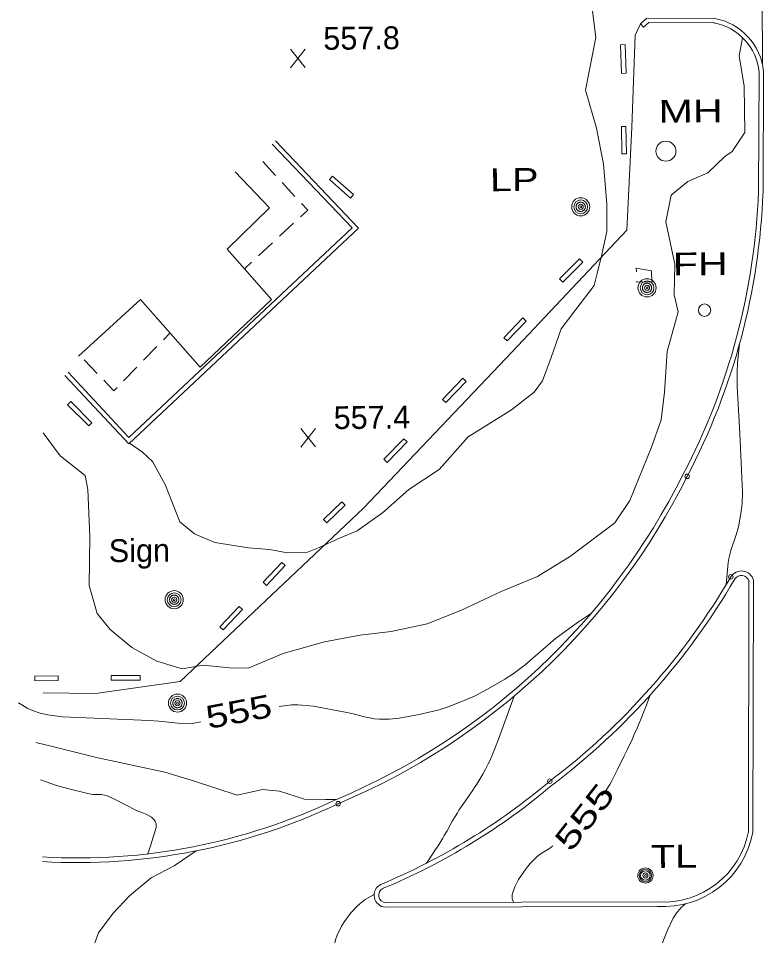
# Model space of a CAD drawing. Extents: x 2361284 to 2366480, y 6976556 to 6985346.
# Drawn here: x 2364207.1 to 2364363.6, y 6980559.6 to 6980752.2 of the extents above; entities that cross this region are included whole.
import ezdxf
from ezdxf.enums import TextEntityAlignment as Align

# ---------------------------------------------------------------- set-up
doc = ezdxf.new("R2010")
doc.units = 0
doc.header["$LTSCALE"] = 1.9
doc.header["$PDMODE"] = 32
doc.header["$PDSIZE"] = 0.95
for name, color, linetype, lineweight in [('11', 7, 'Continuous', 13), ('12', 7, 'Continuous', 13), ('13', 7, 'Continuous', 13), ('19', 7, 'Continuous', 13), ('25', 7, 'Continuous', 13), ('3', 7, 'Continuous', 13), ('4', 7, 'Continuous', 13), ('7', 7, 'Continuous', 13)]:
    doc.layers.add(name, color=color, linetype=linetype, lineweight=lineweight)

msp = doc.modelspace()

# ---------------------------------------------------------------- linework, layer by layer
at = {"layer": '11'}
msp.add_circle((2364351.179, 6980690.956), 1.3, dxfattribs=at)
at = {"layer": '12'}
for p, q in [((2364267.355, 6980741.883), (2364264.238, 6980745.734)), ((2364264.275, 6980741.854), (2364267.318, 6980745.763)), ((2364269.532, 6980662.25), (2364266.415, 6980666.101)), ((2364266.452, 6980662.221), (2364269.495, 6980666.13))]:
    msp.add_line(p, q, dxfattribs=at)
for points in [[(2364355.696, 6980633.285), (2364356.122, 6980637.969), (2364356.267, 6980638.822), (2364356.715, 6980640.491), (2364357.834, 6980643.785), (2364358.27, 6980645.471), (2364358.861, 6980648.704), (2364359.067, 6980650.327), (2364359.151, 6980652.768), (2364358.584, 6980665.043), (2364358.02, 6980674.96), (2364358.013, 6980677.925), (2364358.126, 6980679.901), (2364358.515, 6980683.854)], [(2364327.253, 6980627.174), (2364324.733, 6980625.546), (2364319.891, 6980622.035), (2364313.503, 6980616.473), (2364310.966, 6980614.629), (2364309.223, 6980613.481), (2364305.612, 6980611.347), (2364302.994, 6980609.993), (2364301.218, 6980609.177), (2364297.566, 6980607.731), (2364295.496, 6980607.072), (2364291.281, 6980606.071), (2364287.093, 6980605.296), (2364284.992, 6980605.077), (2364282.904, 6980605.066), (2364281.869, 6980605.161), (2364279.823, 6980605.556), (2364277.106, 6980606.261), (2364275.736, 6980606.563), (2364269.093, 6980607.781), (2364265.76, 6980608.118), (2364264.456, 6980608.088), (2364261.844, 6980607.731)], [(2364329.625, 6980589.065), (2364329.784, 6980589.226), (2364329.937, 6980589.405), (2364330.232, 6980589.771), (2364330.51, 6980590.148), (2364330.687, 6980590.405), (2364331.025, 6980590.93), (2364331.265, 6980591.333), (2364331.718, 6980592.156), (2364332.145, 6980592.995), (2364332.696, 6980594.124), (2364332.972, 6980594.687), (2364334.314, 6980597.398), (2364334.976, 6980598.756), (2364335.946, 6980600.802), (2364336.572, 6980602.176), (2364336.877, 6980602.867), (2364337.324, 6980603.909), (2364338.079, 6980605.74), (2364338.447, 6980606.659), (2364338.984, 6980608.042), (2364339.503, 6980609.433), (2364339.755, 6980610.132)], [(2364245.443, 6980604.555), (2364243.647, 6980604.138), (2364240.644, 6980604.227), (2364236.629, 6980604.659), (2364234.62, 6980604.822), (2364216.412, 6980605.589), (2364213.285, 6980605.967), (2364211.735, 6980606.315), (2364210.118, 6980606.868), (2364209.091, 6980607.352), (2364207.123, 6980608.531)], [(2364311.057, 6980566.637), (2364310.807, 6980567.358), (2364310.76, 6980567.726), (2364310.801, 6980568.264), (2364311.114, 6980569.335), (2364311.402, 6980570.037), (2364312.152, 6980571.407), (2364313.726, 6980573.715), (2364314.577, 6980574.772), (2364316.016, 6980576.234), (2364317.103, 6980577.012), (2364318.617, 6980577.937), (2364319.305, 6980578.486)], [(2364337.444, 6980538.647), (2364337.112, 6980540.279), (2364337.121, 6980541.093), (2364337.439, 6980543.053), (2364337.703, 6980544.018), (2364339.521, 6980549.536), (2364341.219, 6980555.023), (2364341.884, 6980556.953), (2364343.404, 6980560.754), (2364344.613, 6980563.334), (2364345.406, 6980564.533), (2364346.44, 6980565.696), (2364347.073, 6980566.27)]]:
    msp.add_lwpolyline(points, dxfattribs=at)
at = {"layer": '13'}
for points in [[(2364230.466, 6980663.045), (2364233.184, 6980661.141), (2364235.314, 6980659.171), (2364237.94, 6980654.326), (2364241.004, 6980646.506), (2364244.079, 6980643.965), (2364248.356, 6980642.164), (2364255.457, 6980641.022), (2364259.9, 6980640.704), (2364263.567, 6980640.019), (2364267.796, 6980640.139), (2364270.297, 6980641.133), (2364274.548, 6980643.084), (2364278.255, 6980644.63), (2364283.538, 6980648.43), (2364289.102, 6980653.312), (2364295.442, 6980657.533), (2364301.568, 6980664.391), (2364310.614, 6980670.009), (2364315.429, 6980673.706), (2364317.146, 6980676.111), (2364318.98, 6980680.998), (2364321.043, 6980687.028), (2364324.135, 6980691.088), (2364328.037, 6980696.165), (2364328.623, 6980698.651), (2364329.636, 6980702.641), (2364330.679, 6980707.5), (2364330.684, 6980713.301), (2364329.976, 6980721.575), (2364328.463, 6980729.171), (2364326.177, 6980737.13), (2364328.332, 6980748.231), (2364327.152, 6980757.691)], [(2364359.154, 6980748.154), (2364358.46, 6980744.377), (2364359.481, 6980738.016), (2364359.653, 6980728.268), (2364356.941, 6980724.252), (2364355.451, 6980723.217), (2364351.874, 6980719.753), (2364347.631, 6980717.953), (2364344.148, 6980715.119), (2364343.02, 6980709.478), (2364344.926, 6980700.616), (2364344.807, 6980694.155), (2364345.621, 6980690.582), (2364343.309, 6980682.289), (2364342.74, 6980673.714), (2364342.075, 6980667.918), (2364340.03, 6980662.177), (2364335.496, 6980650.993), (2364332.311, 6980646.304), (2364323.027, 6980639.334), (2364316.087, 6980635.058), (2364308.446, 6980631.905), (2364300.124, 6980627.986), (2364292.97, 6980625.068), (2364285.385, 6980623.466), (2364278.893, 6980622.714), (2364271.365, 6980621.283), (2364262.728, 6980618.86), (2364255.346, 6980615.8), (2364251.425, 6980615.832), (2364245.861, 6980616.42), (2364241.537, 6980615.678), (2364236.162, 6980617.257), (2364230.963, 6980620.148), (2364226.397, 6980623.925), (2364223.635, 6980627.279), (2364221.971, 6980633.123), (2364222.123, 6980643.426), (2364221.679, 6980653.331), (2364221.151, 6980656.226), (2364215.922, 6980660.337), (2364212.366, 6980665.163)], [(2364292.709, 6980574.782), (2364293.124, 6980575.363), (2364293.936, 6980576.535), (2364294.728, 6980577.719), (2364295.243, 6980578.515), (2364296.248, 6980580.127), (2364296.544, 6980580.625), (2364297.113, 6980581.635), (2364298.225, 6980583.669), (2364298.805, 6980584.671), (2364299.286, 6980585.442), (2364299.617, 6980585.948), (2364300.3, 6980586.95), (2364300.997, 6980587.942), (2364301.928, 6980589.265), (2364302.386, 6980589.933), (2364303.051, 6980590.948), (2364303.371, 6980591.465), (2364304.195, 6980592.849), (2364304.598, 6980593.547), (2364305.183, 6980594.603), (2364305.741, 6980595.673), (2364306.008, 6980596.213), (2364306.513, 6980597.307), (2364306.75, 6980597.86), (2364307.083, 6980598.7), (2364307.902, 6980600.885), (2364309.509, 6980605.264), (2364311.185, 6980609.9)], [(2364273.85, 6980588.204), (2364271.62, 6980588.233), (2364267.159, 6980588.261), (2364261.923, 6980589.951), (2364258.4, 6980590.288), (2364253.029, 6980589.156), (2364244.122, 6980592.042), (2364237.904, 6980593.953), (2364223.553, 6980597.016), (2364214.582, 6980599.261), (2364210.813, 6980600.166)], [(2364234.307, 6980576.798), (2364234.948, 6980578.724), (2364236.054, 6980582.345), (2364236.048, 6980583.13), (2364235.838, 6980583.646), (2364235.625, 6980583.968), (2364235.063, 6980584.515), (2364233.938, 6980585.146), (2364232.423, 6980585.71), (2364231.678, 6980586.023), (2364229.758, 6980587.022), (2364227.195, 6980588.372), (2364225.87, 6980588.968), (2364224.605, 6980589.232), (2364222.847, 6980589.275), (2364221.986, 6980589.391), (2364217.414, 6980590.503), (2364215.149, 6980591.149), (2364211.808, 6980592.335)], [(2364217.648, 6980538.717), (2364217.758, 6980540.818), (2364218.732, 6980544.597), (2364220.012, 6980548.83), (2364221.984, 6980554.92), (2364223.953, 6980560.209), (2364226.994, 6980564.358), (2364230.45, 6980567.97), (2364235.025, 6980571.753), (2364239.801, 6980574.259), (2364244.451, 6980577.434)], [(2364275.28, 6980538.765), (2364274.951, 6980541.812), (2364274.217, 6980545.395), (2364273.294, 6980548.866), (2364273.061, 6980550.422), (2364272.999, 6980553.554), (2364273.151, 6980555.866), (2364273.319, 6980557.019), (2364273.71, 6980558.742), (2364274.054, 6980559.751), (2364274.983, 6980561.654), (2364275.558, 6980562.61), (2364276.897, 6980564.392), (2364278.176, 6980565.754), (2364278.855, 6980566.366), (2364279.948, 6980567.197), (2364281.82, 6980568.248)]]:
    msp.add_lwpolyline(points, dxfattribs=at)
at = {"layer": '19'}
for p, q in [((2364261.134, 6980719.25), (2364258.416, 6980722.185)), ((2364265.196, 6980714.839), (2364262.488, 6980717.783)), ((2364261.955, 6980706.457), (2364264.879, 6980709.185)), ((2364257.554, 6980702.376), (2364260.488, 6980705.094)), ((2364254.619, 6980699.648), (2364256.087, 6980701.012)), ((2364238.977, 6980686.167), (2364237.581, 6980684.734)), ((2364236.194, 6980683.301), (2364233.411, 6980680.424)), ((2364223.686, 6980677.672), (2364220.92, 6980680.555)), ((2364232.014, 6980678.991), (2364229.231, 6980676.115))]:
    msp.add_line(p, q, dxfattribs=at)
for points in [[(2364266.347, 6980710.55), (2364267.863, 6980711.954), (2364266.55, 6980713.372)], [(2364227.845, 6980674.682), (2364227.201, 6980674.016), (2364225.07, 6980676.236)]]:
    msp.add_lwpolyline(points, dxfattribs=at)
at = {"layer": '25'}
for points in [[(2364340.057, 6980699.24), (2364336.852, 6980699.769), (2364336.869, 6980699.02)], [(2364336.928, 6980697.02), (2364336.93, 6980696.84), (2364340.079, 6980696.92), (2364340.057, 6980699.24)]]:
    msp.add_lwpolyline(points, dxfattribs=at)
at = {"layer": '3'}
for p, q in [((2364363.041, 6980792.583), (2364363.316, 6980742.643)), ((2364337.725, 6980751.05), (2364338.371, 6980750.336)), ((2364333.536, 6980746.654), (2364334.495, 6980746.695)), ((2364333.536, 6980746.654), (2364333.753, 6980740.636)), ((2364334.495, 6980746.695), (2364334.713, 6980740.676)), ((2364333.753, 6980740.636), (2364334.713, 6980740.676)), ((2364333.709, 6980729.495), (2364334.669, 6980729.522)), ((2364333.709, 6980729.495), (2364333.834, 6980723.756)), ((2364334.669, 6980729.522), (2364334.793, 6980723.783)), ((2364333.834, 6980723.756), (2364334.793, 6980723.783)), ((2364272.445, 6980718.384), (2364273.079, 6980719.106)), ((2364272.445, 6980718.384), (2364276.833, 6980714.486)), ((2364273.079, 6980719.106), (2364277.466, 6980715.207)), ((2364276.833, 6980714.486), (2364277.466, 6980715.207)), ((2364324.949, 6980701.712), (2364320.749, 6980697.512)), ((2364325.632, 6980701.037), (2364321.432, 6980696.837)), ((2364324.949, 6980701.712), (2364325.632, 6980701.037)), ((2364320.749, 6980697.512), (2364321.432, 6980696.837)), ((2364312.995, 6980689.318), (2364309.055, 6980685.14)), ((2364312.995, 6980689.318), (2364313.697, 6980688.663)), ((2364313.697, 6980688.663), (2364309.757, 6980684.486)), ((2364309.055, 6980685.14), (2364309.757, 6980684.486)), ((2364300.446, 6980676.658), (2364296.158, 6980672.227)), ((2364301.14, 6980675.994), (2364296.852, 6980671.563)), ((2364300.446, 6980676.658), (2364301.14, 6980675.994)), ((2364218.108, 6980671.763), (2364217.435, 6980671.079)), ((2364222.561, 6980667.325), (2364218.108, 6980671.763)), ((2364296.158, 6980672.227), (2364296.852, 6980671.563)), ((2364221.887, 6980666.641), (2364217.435, 6980671.079)), ((2364222.561, 6980667.325), (2364221.887, 6980666.641)), ((2364288.065, 6980663.969), (2364283.825, 6980659.668)), ((2364288.065, 6980663.969), (2364288.753, 6980663.299)), ((2364288.753, 6980663.299), (2364284.513, 6980658.998)), ((2364283.825, 6980659.668), (2364284.513, 6980658.998)), ((2364346.66, 6980656.486), (2364346.669, 6980656.505)), ((2364275.041, 6980650.695), (2364271.196, 6980646.999)), ((2364275.041, 6980650.695), (2364275.71, 6980650.007)), ((2364275.71, 6980650.007), (2364271.865, 6980646.31)), ((2364271.196, 6980646.999), (2364271.865, 6980646.31)), ((2364262.441, 6980638.004), (2364258.541, 6980633.816)), ((2364263.147, 6980637.354), (2364259.247, 6980633.166)), ((2364262.441, 6980638.004), (2364263.147, 6980637.354)), ((2364258.541, 6980633.816), (2364259.247, 6980633.166)), ((2364357.496, 6980634.448), (2364357.509, 6980634.47)), ((2364253.457, 6980628.768), (2364249.408, 6980624.469)), ((2364254.16, 6980628.114), (2364250.11, 6980623.815)), ((2364253.457, 6980628.768), (2364254.16, 6980628.114)), ((2364249.408, 6980624.469), (2364250.11, 6980623.815)), ((2364215.484, 6980614.191), (2364210.575, 6980614.114)), ((2364210.575, 6980614.114), (2364210.594, 6980613.154)), ((2364215.484, 6980614.191), (2364215.504, 6980613.231)), ((2364232.673, 6980614.214), (2364226.612, 6980614.226)), ((2364226.612, 6980614.226), (2364226.617, 6980613.266)), ((2364232.673, 6980614.214), (2364232.677, 6980613.254)), ((2364215.504, 6980613.231), (2364210.594, 6980613.154)), ((2364232.677, 6980613.254), (2364226.617, 6980613.266)), ((2364319.276, 6980591.306), (2364319.315, 6980591.337)), ((2364273.845, 6980588.205), (2364273.886, 6980588.223))]:
    msp.add_line(p, q, dxfattribs=at)
for points in [[(2364337.725, 6980751.05), (2364336.607, 6980748.709), (2364335.941, 6980729.372), (2364334.886, 6980707.77), (2364310.798, 6980682.21), (2364279.599, 6980649.383), (2364241.073, 6980612.964), (2364223.345, 6980610.485), (2364212.364, 6980610.601)], [(2364353.245, 6980752.218), (2364353.245, 6980752.218), (2364339.093, 6980752.283), (2364337.725, 6980751.05)], [(2364353.076, 6980751.273), (2364353.244, 6980751.258), (2364339.462, 6980751.317), (2364338.371, 6980750.336)], [(2364362.492, 6980715.898), (2364362.49, 6980715.864), (2364362.621, 6980741.036), (2364362.626, 6980740.942)], [(2364363.451, 6980715.863), (2364363.45, 6980715.863), (2364363.581, 6980741.035), (2364363.582, 6980741.036)], [(2364216.911, 6980677.258), (2364230.287, 6980662.884), (2364278.53, 6980708.184), (2364261.075, 6980726.5)], [(2364217.615, 6980677.914), (2364230.334, 6980664.244), (2364277.169, 6980708.221), (2364260.381, 6980725.834)], [(2364360.397, 6980581.513), (2364360.38, 6980581.337), (2364360.487, 6980634.27), (2364360.522, 6980634.014)], [(2364361.34, 6980581.336), (2364361.34, 6980581.336), (2364361.447, 6980634.269), (2364361.447, 6980634.27)], [(2364284.206, 6980565.602), (2364284.205, 6980565.602), (2364341.266, 6980565.764), (2364341.267, 6980565.764)], [(2364284.256, 6980566.561), (2364284.206, 6980566.561), (2364341.267, 6980566.724), (2364341.33, 6980566.722)]]:
    msp.add_lwpolyline(points, dxfattribs=at)
for centre, radius, start, end in [((2364351.028, 6980739.799), 11.655, 5.62423, 79.87738), ((2364351.028, 6980739.799), 12.615, 5.62422, 79.87737), ((2364224.034, 6980720.98), 138.551, 332.26713, 357.89815), ((2364224.034, 6980720.98), 139.511, 332.26713, 357.89814), ((2364218.341, 6980720.36), 143.337, 292.79989, 333.53697), ((2364218.341, 6980720.36), 144.297, 292.79989, 333.53697), ((2364358.914, 6980633.569), 2.628, 15.4545, 148.20047), ((2364358.914, 6980633.569), 1.668, 15.4545, 148.20047), ((2364230.113, 6980708.798), 146.534, 307.19444, 329.73929), ((2364230.113, 6980708.798), 147.494, 307.19444, 329.73929), ((2364230.451, 6980696.578), 136.781, 292.68847, 310.17732), ((2364230.451, 6980696.578), 137.741, 292.68847, 310.17733), ((2364219.575, 6980702.054), 127.083, 266.65994, 295.48648), ((2364219.575, 6980702.054), 126.123, 266.65994, 295.48647), ((2364342.515, 6980584.879), 19.156, 266.26606, 349.33898), ((2364342.515, 6980584.879), 18.196, 266.26606, 349.33898), ((2364284.338, 6980568.123), 2.525, 116.53007, 266.99814), ((2364284.338, 6980568.123), 1.565, 116.53006, 266.99814)]:
    msp.add_arc(centre, radius, start, end, dxfattribs=at)
for p in [(2364347.519, 6980656.058), (2364356.68, 6980634.954), (2364318.696, 6980592.071), (2364274.258, 6980587.338)]:
    msp.add_point(p, dxfattribs=at)
at = {"layer": '4'}
for centre, radius in [((2364343.059, 6980724.34), 2.1), ((2364325.18, 6980712.649), 1.9), ((2364325.18, 6980712.649), 1.442), ((2364325.18, 6980712.649), 0.539), ((2364325.18, 6980712.649), 0.192), ((2364339.102, 6980695.641), 1.9), ((2364339.102, 6980695.641), 1.442), ((2364339.102, 6980695.641), 0.539), ((2364339.102, 6980695.641), 0.192), ((2364239.84, 6980630.163), 1.9), ((2364239.84, 6980630.163), 1.442), ((2364239.84, 6980630.163), 0.539), ((2364239.84, 6980630.163), 0.192), ((2364240.536, 6980608.449), 1.9), ((2364240.536, 6980608.449), 1.442), ((2364240.536, 6980608.449), 0.539), ((2364240.536, 6980608.449), 0.192), ((2364338.755, 6980572.26), 1.6), ((2364338.755, 6980572.26), 1.3), ((2364338.755, 6980572.26), 1), ((2364338.755, 6980572.26), 0.539), ((2364338.755, 6980572.26), 0.192)]:
    msp.add_circle(centre, radius, dxfattribs=at)
for centre, start, end in [((2364325.18, 6980712.649), 174.71552, 185.96556), ((2364325.18, 6980712.649), 163.46611, 174.71615), ((2364325.18, 6980712.649), 185.96287, 197.21291), ((2364325.18, 6980712.649), 152.21535, 163.46538), ((2364325.18, 6980712.649), 197.21479, 208.46483), ((2364325.18, 6980712.649), 140.96646, 152.21649), ((2364325.18, 6980712.649), 208.46822, 219.71826), ((2364325.18, 6980712.649), 129.71376, 140.96379), ((2364325.18, 6980712.649), 118.46406, 129.71409), ((2364325.18, 6980712.649), 107.21593, 118.46597), ((2364325.18, 6980712.649), 95.96582, 107.21585), ((2364325.18, 6980712.649), 84.71553, 95.96557), ((2364325.18, 6980712.649), 73.46552, 84.71555), ((2364325.18, 6980712.649), 62.21535, 73.46538), ((2364325.18, 6980712.649), 50.96397, 62.214), ((2364325.18, 6980712.649), 39.71588, 50.96591), ((2364325.18, 6980712.649), 28.46656, 39.7166), ((2364325.18, 6980712.649), 320.96646, 332.21649), ((2364325.18, 6980712.649), 17.21479, 28.46483), ((2364325.18, 6980712.649), 332.21419, 343.46422), ((2364325.18, 6980712.649), 5.96345, 17.21348), ((2364325.18, 6980712.649), 343.46611, 354.71615), ((2364325.18, 6980712.649), 354.71553, 5.96557), ((2364325.18, 6980712.649), 219.71376, 230.96379), ((2364325.18, 6980712.649), 230.96397, 242.214), ((2364325.18, 6980712.649), 242.21812, 253.46815), ((2364325.18, 6980712.649), 253.46258, 264.71261), ((2364325.18, 6980712.649), 264.71553, 275.96557), ((2364325.18, 6980712.649), 275.96582, 287.21585), ((2364325.18, 6980712.649), 287.21593, 298.46597), ((2364325.18, 6980712.649), 298.46406, 309.71409), ((2364325.18, 6980712.649), 309.71589, 320.96592), ((2364339.102, 6980695.641), 174.71552, 185.96556), ((2364339.102, 6980695.641), 163.46611, 174.71615), ((2364339.102, 6980695.641), 185.96287, 197.21291), ((2364339.102, 6980695.641), 152.21535, 163.46538), ((2364339.102, 6980695.641), 197.21479, 208.46483), ((2364339.102, 6980695.641), 140.96646, 152.21649), ((2364339.102, 6980695.641), 208.46822, 219.71826), ((2364339.102, 6980695.641), 129.71376, 140.96379), ((2364339.102, 6980695.641), 219.71376, 230.96379), ((2364339.102, 6980695.641), 118.46406, 129.71409), ((2364339.102, 6980695.641), 230.96397, 242.214), ((2364339.102, 6980695.641), 107.21593, 118.46597), ((2364339.102, 6980695.641), 242.21812, 253.46815), ((2364339.102, 6980695.641), 95.96582, 107.21585), ((2364339.102, 6980695.641), 84.71553, 95.96557), ((2364339.102, 6980695.641), 73.46552, 84.71555), ((2364339.102, 6980695.641), 62.21535, 73.46538), ((2364339.102, 6980695.641), 287.21593, 298.46597), ((2364339.102, 6980695.641), 50.96397, 62.214), ((2364339.102, 6980695.641), 298.46406, 309.71409), ((2364339.102, 6980695.641), 39.71588, 50.96591), ((2364339.102, 6980695.641), 309.71589, 320.96592), ((2364339.102, 6980695.641), 28.46656, 39.7166), ((2364339.102, 6980695.641), 320.96646, 332.21649), ((2364339.102, 6980695.641), 17.21479, 28.46483), ((2364339.102, 6980695.641), 332.21419, 343.46422), ((2364339.102, 6980695.641), 5.96345, 17.21348), ((2364339.102, 6980695.641), 343.46611, 354.71615), ((2364339.102, 6980695.641), 354.71553, 5.96557), ((2364339.102, 6980695.641), 253.46258, 264.71261), ((2364339.102, 6980695.641), 264.71553, 275.96557), ((2364339.102, 6980695.641), 275.96582, 287.21585), ((2364239.84, 6980630.163), 174.71552, 185.96556), ((2364239.84, 6980630.163), 163.46611, 174.71615), ((2364239.84, 6980630.163), 185.96287, 197.21291), ((2364239.84, 6980630.163), 152.21535, 163.46538), ((2364239.84, 6980630.163), 197.21479, 208.46483), ((2364239.84, 6980630.163), 140.96646, 152.21649), ((2364239.84, 6980630.163), 208.46822, 219.71826), ((2364239.84, 6980630.163), 129.71376, 140.96379), ((2364239.84, 6980630.163), 219.71376, 230.96379), ((2364239.84, 6980630.163), 118.46406, 129.71409), ((2364239.84, 6980630.163), 230.96397, 242.214), ((2364239.84, 6980630.163), 107.21593, 118.46597), ((2364239.84, 6980630.163), 242.21812, 253.46815), ((2364239.84, 6980630.163), 95.96582, 107.21585), ((2364239.84, 6980630.163), 84.71553, 95.96557), ((2364239.84, 6980630.163), 73.46552, 84.71555), ((2364239.84, 6980630.163), 62.21535, 73.46538), ((2364239.84, 6980630.163), 287.21593, 298.46597), ((2364239.84, 6980630.163), 50.96397, 62.214), ((2364239.84, 6980630.163), 298.46406, 309.71409), ((2364239.84, 6980630.163), 39.71588, 50.96591), ((2364239.84, 6980630.163), 309.71589, 320.96592), ((2364239.84, 6980630.163), 28.46656, 39.7166), ((2364239.84, 6980630.163), 320.96646, 332.21649), ((2364239.84, 6980630.163), 17.21479, 28.46483), ((2364239.84, 6980630.163), 332.21419, 343.46422), ((2364239.84, 6980630.163), 5.96345, 17.21348), ((2364239.84, 6980630.163), 343.46611, 354.71615), ((2364239.84, 6980630.163), 354.71553, 5.96557), ((2364239.84, 6980630.163), 253.46258, 264.71261), ((2364239.84, 6980630.163), 264.71553, 275.96557), ((2364239.84, 6980630.163), 275.96582, 287.21585), ((2364240.536, 6980608.449), 174.71552, 185.96556), ((2364240.536, 6980608.449), 163.46611, 174.71615), ((2364240.536, 6980608.449), 185.96287, 197.21291), ((2364240.536, 6980608.449), 152.21535, 163.46538), ((2364240.536, 6980608.449), 197.21479, 208.46483), ((2364240.536, 6980608.449), 140.96646, 152.21649), ((2364240.536, 6980608.449), 129.71376, 140.96379), ((2364240.536, 6980608.449), 118.46406, 129.71409), ((2364240.536, 6980608.449), 107.21593, 118.46597), ((2364240.536, 6980608.449), 95.96582, 107.21585), ((2364240.536, 6980608.449), 84.71553, 95.96557), ((2364240.536, 6980608.449), 73.46552, 84.71555), ((2364240.536, 6980608.449), 62.21535, 73.46538), ((2364240.536, 6980608.449), 50.96397, 62.214), ((2364240.536, 6980608.449), 39.71588, 50.96591), ((2364240.536, 6980608.449), 28.46656, 39.7166), ((2364240.536, 6980608.449), 17.21479, 28.46483), ((2364240.536, 6980608.449), 332.21419, 343.46422), ((2364240.536, 6980608.449), 5.96345, 17.21348), ((2364240.536, 6980608.449), 343.46611, 354.71615), ((2364240.536, 6980608.449), 354.71553, 5.96557), ((2364240.536, 6980608.449), 208.46822, 219.71826), ((2364240.536, 6980608.449), 219.71376, 230.96379), ((2364240.536, 6980608.449), 230.96397, 242.214), ((2364240.536, 6980608.449), 242.21812, 253.46815), ((2364240.536, 6980608.449), 253.46258, 264.71261), ((2364240.536, 6980608.449), 264.71553, 275.96557), ((2364240.536, 6980608.449), 275.96582, 287.21585), ((2364240.536, 6980608.449), 287.21593, 298.46597), ((2364240.536, 6980608.449), 298.46406, 309.71409), ((2364240.536, 6980608.449), 309.71589, 320.96592), ((2364240.536, 6980608.449), 320.96646, 332.21649)]:
    msp.add_arc(centre, 0.973, start, end, dxfattribs=at)
at = {"layer": '7'}
msp.add_lwpolyline([(2364252.625, 6980720.02), (2364259.848, 6980712.448), (2364250.979, 6980703.793), (2364260.271, 6980693.221), (2364245.316, 6980678.977), (2364232.799, 6980693.17), (2364219.733, 6980681.264)], dxfattribs=at)

# ---------------------------------------------------------------- texts
at = {"layer": '12'}
for s, p in [('557.8', (2364271.163, 6980745.607)), ('557.4', (2364273.341, 6980665.974))]:
    msp.add_text(s, height=4.799, rotation=0.545, dxfattribs=at).set_placement(p)
for rotation, width, p in [(10.87, 1.3, (2364253.848, 6980604.314)), (51.967, 1.45, (2364327.871, 6980583.079))]:
    msp.add_text(' 555 ', height=4.8, rotation=rotation, dxfattribs=dict(at, width=width)).set_placement(p, align=Align.CENTER)
at = {"layer": '4'}
for s, width, p in [('  MH', 1.35, (2364336.722, 6980730.25)), ('  LP', 1.3, (2364301.508, 6980715.874)), ('  FH', 1.35, (2364339.707, 6980698.177)), ('  TL', 1.3, (2364335.281, 6980573.797))]:
    msp.add_text(s, height=4.799, rotation=0.545, dxfattribs=dict(at, width=width)).set_placement(p)
msp.add_text('Sign', height=4.799, rotation=0.545, dxfattribs=at).set_placement((2364226.133, 6980638.043))

doc.saveas('drawing.dxf')
